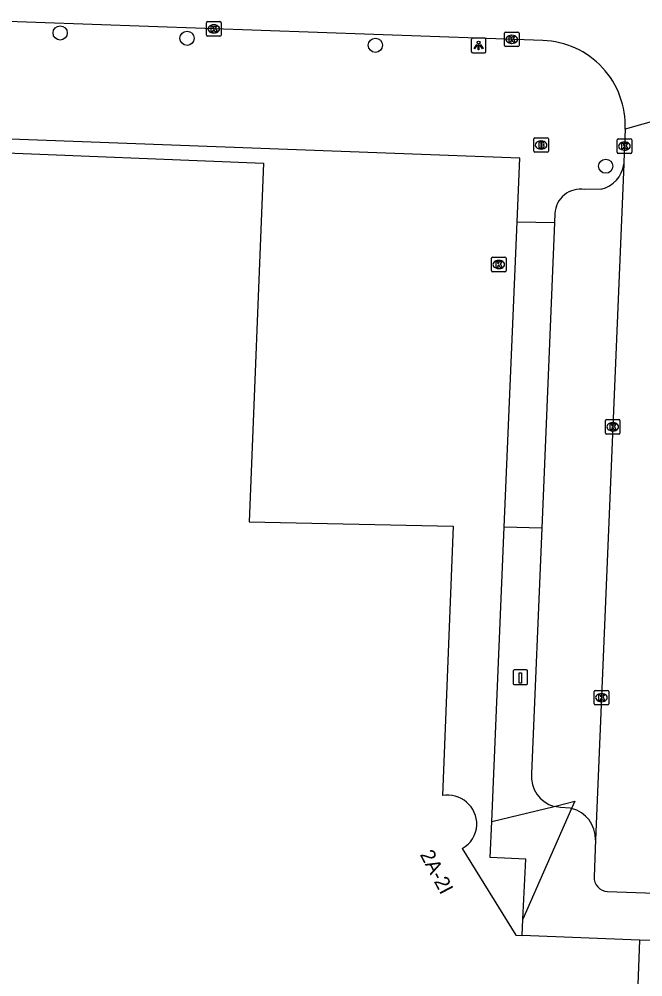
# Model space of a CAD drawing. Extents: x 160732 to 162105, y 387428 to 388479.
# Drawn here: x 161782.5 to 161825.4, y 387501.2 to 387567.1 of the extents above; entities that cross this region are included whole.
import ezdxf

# ---------------------------------------------------------------- set-up
doc = ezdxf.new("R2010")
doc.units = 0
for name, color, linetype in [('IMGEO_Boom', 7, 'Continuous'), ('IMGEO_Brandkraan', 7, 'Continuous'), ('IMGEO_Kolk', 7, 'Continuous'), ('IMGEO_Laadpaal', 7, 'Continuous'), ('IMGEO_Lichtpunt', 7, 'Continuous'), ('IMGEO_Pand', 7, 'Continuous'), ('IMGEO_Pand_nummerreeks', 7, 'Continuous'), ('IMGEO_Parkeervlak_open', 7, 'Continuous'), ('IMGEO_Rijbaan_lokaal_open', 7, 'Continuous'), ('IMGEO_Voetpad_open', 7, 'Continuous')]:
    doc.layers.add(name, color=color, linetype=linetype)

msp = doc.modelspace()

# ---------------------------------------------------------------- linework, layer by layer
at = {"layer": 'IMGEO_Boom'}
for centre in [(161785.324, 387566.188), (161794.061, 387565.821), (161807.026, 387565.342), (161822.879, 387557.007)]:
    msp.add_circle(centre, 0.489, dxfattribs=at)
at = {"layer": 'IMGEO_Brandkraan'}
for p, q in [((161817.933, 387558.04), (161817.933, 387558.892)), ((161818.008, 387558.966), (161818.86, 387558.966)), ((161818.421, 387558.746), (161818.446, 387558.746)), ((161818.934, 387558.892), (161818.934, 387558.04)), ((161818.86, 387557.966), (161818.008, 387557.966)), ((161818.444, 387558.186), (161818.419, 387558.186))]:
    msp.add_line(p, q, dxfattribs=at)
for points in [[(161817.933, 387558.04), (161817.933, 387558.892)], [(161818.008, 387558.966), (161818.86, 387558.966)], [(161818.281, 387558.666), (161818.281, 387558.266), (161818.494, 387558.266)], [(161818.512, 387558.666), (161818.281, 387558.666)], [(161818.46, 387558.585), (161818.406, 387558.585), (161818.406, 387558.509)], [(161818.934, 387558.892), (161818.934, 387558.04)], [(161818.86, 387557.966), (161818.008, 387557.966)], [(161818.406, 387558.509), (161818.459, 387558.509)], [(161818.468, 387558.433), (161818.406, 387558.433), (161818.406, 387558.352)], [(161818.406, 387558.352), (161818.468, 387558.352)]]:
    msp.add_lwpolyline(points, dxfattribs=at)
for centre, radius, start, end in [((161818.01, 387558.89), 0.0765, 91.55205, 178.44795), ((161818.01, 387558.89), 0.0765, 91.55205, 178.44795), ((161818.461, 387558.547), 0.0379, 267.82845, 90.93552), ((161818.516, 387558.521), 0.145, 59.4692, 91.53667), ((161818.541, 387558.568), 0.0922, 285.51372, 58.15012), ((161818.858, 387558.89), 0.0765, 1.55205, 88.44795), ((161818.858, 387558.89), 0.0765, 1.55205, 88.44795), ((161818.01, 387558.042), 0.0765, 181.55205, 268.44795), ((161818.01, 387558.042), 0.0765, 181.55205, 268.44795), ((161818.469, 387558.392), 0.0404, 269.87594, 90.50774), ((161818.5, 387558.517), 0.251, 268.66757, 293.53466), ((161818.546, 387558.376), 0.105, 301.31148, 78.98903), ((161818.858, 387558.042), 0.0765, 271.55205, 358.44795), ((161818.858, 387558.042), 0.0765, 271.55205, 358.44795)]:
    msp.add_arc(centre, radius, start, end, dxfattribs=at)
for centre, major_axis, ratio, start_param, end_param in [((161818.42, 387558.466), (-0.387, 0.002), 0.722429, 4.712389, 7.853982), ((161818.445, 387558.466), (-0.39, 0.002), 0.717154, 1.570796, 4.712389)]:
    msp.add_ellipse(centre, major_axis=major_axis, ratio=ratio, start_param=start_param, end_param=end_param, dxfattribs=at)
at = {"layer": 'IMGEO_Kolk'}
for p, q in [((161795.401, 387566.041), (161795.401, 387566.893)), ((161795.476, 387566.967), (161796.328, 387566.967)), ((161795.889, 387566.747), (161795.914, 387566.747)), ((161796.402, 387566.893), (161796.402, 387566.041)), ((161796.328, 387565.967), (161795.476, 387565.967)), ((161795.912, 387566.187), (161795.887, 387566.187)), ((161815.912, 387565.32), (161815.912, 387566.172)), ((161815.987, 387566.246), (161816.839, 387566.246)), ((161816.4, 387566.026), (161816.425, 387566.026)), ((161816.913, 387566.172), (161816.913, 387565.32)), ((161816.839, 387565.246), (161815.987, 387565.246)), ((161816.423, 387565.466), (161816.398, 387565.466)), ((161823.665, 387557.968), (161823.665, 387558.82)), ((161823.74, 387558.894), (161824.592, 387558.894)), ((161824.153, 387558.674), (161824.178, 387558.674)), ((161824.666, 387558.82), (161824.666, 387557.968)), ((161824.592, 387557.894), (161823.74, 387557.894)), ((161824.176, 387558.114), (161824.151, 387558.114)), ((161815.015, 387549.812), (161815.015, 387550.664)), ((161815.09, 387550.738), (161815.942, 387550.738)), ((161816.016, 387550.664), (161816.016, 387549.812)), ((161815.526, 387549.958), (161815.501, 387549.958)), ((161815.503, 387550.518), (161815.528, 387550.518)), ((161815.942, 387549.738), (161815.09, 387549.738)), ((161822.861, 387538.627), (161822.861, 387539.479)), ((161822.936, 387539.553), (161823.788, 387539.553)), ((161823.862, 387539.479), (161823.862, 387538.627)), ((161823.372, 387538.773), (161823.347, 387538.773)), ((161823.349, 387539.333), (161823.374, 387539.333)), ((161823.788, 387538.553), (161822.936, 387538.553)), ((161822.085, 387519.972), (161822.085, 387520.824)), ((161822.16, 387520.898), (161823.012, 387520.898)), ((161822.573, 387520.678), (161822.598, 387520.678)), ((161823.086, 387520.824), (161823.086, 387519.972)), ((161823.012, 387519.898), (161822.16, 387519.898)), ((161822.596, 387520.118), (161822.571, 387520.118))]:
    msp.add_line(p, q, dxfattribs=at)
for points in [[(161795.401, 387566.041), (161795.401, 387566.893)], [(161795.476, 387566.967), (161796.328, 387566.967)], [(161795.722, 387566.667), (161795.845, 387566.667), (161795.845, 387566.516), (161795.975, 387566.667), (161796.139, 387566.667), (161795.993, 387566.516), (161796.146, 387566.267), (161795.994, 387566.267), (161795.909, 387566.431), (161795.845, 387566.364), (161795.845, 387566.267), (161795.722, 387566.267), (161795.722, 387566.667)], [(161796.402, 387566.893), (161796.402, 387566.041)], [(161796.328, 387565.967), (161795.476, 387565.967)], [(161815.912, 387565.32), (161815.912, 387566.172)], [(161815.987, 387566.246), (161816.839, 387566.246)], [(161816.233, 387565.946), (161816.356, 387565.946), (161816.356, 387565.795), (161816.486, 387565.946), (161816.65, 387565.946), (161816.504, 387565.795), (161816.657, 387565.546), (161816.505, 387565.546), (161816.42, 387565.71), (161816.356, 387565.643), (161816.356, 387565.546), (161816.233, 387565.546), (161816.233, 387565.946)], [(161816.913, 387566.172), (161816.913, 387565.32)], [(161816.839, 387565.246), (161815.987, 387565.246)], [(161823.665, 387557.968), (161823.665, 387558.82)], [(161823.74, 387558.894), (161824.592, 387558.894)], [(161823.986, 387558.594), (161824.109, 387558.594), (161824.109, 387558.443), (161824.239, 387558.594), (161824.403, 387558.594), (161824.257, 387558.443), (161824.41, 387558.194), (161824.258, 387558.194), (161824.173, 387558.358), (161824.109, 387558.291), (161824.109, 387558.194), (161823.986, 387558.194), (161823.986, 387558.594)], [(161824.666, 387558.82), (161824.666, 387557.968)], [(161824.592, 387557.894), (161823.74, 387557.894)], [(161815.015, 387549.812), (161815.015, 387550.664)], [(161815.09, 387550.738), (161815.942, 387550.738)], [(161816.016, 387550.664), (161816.016, 387549.812)], [(161815.336, 387550.438), (161815.459, 387550.438), (161815.459, 387550.287), (161815.589, 387550.438), (161815.753, 387550.438), (161815.607, 387550.287), (161815.76, 387550.038), (161815.608, 387550.038), (161815.523, 387550.202), (161815.459, 387550.135), (161815.459, 387550.038), (161815.336, 387550.038), (161815.336, 387550.438)], [(161815.942, 387549.738), (161815.09, 387549.738)], [(161822.861, 387538.627), (161822.861, 387539.479)], [(161822.936, 387539.553), (161823.788, 387539.553)], [(161823.862, 387539.479), (161823.862, 387538.627)], [(161823.182, 387539.253), (161823.305, 387539.253), (161823.305, 387539.102), (161823.435, 387539.253), (161823.599, 387539.253), (161823.453, 387539.102), (161823.606, 387538.853), (161823.454, 387538.853), (161823.369, 387539.017), (161823.305, 387538.95), (161823.305, 387538.853), (161823.182, 387538.853), (161823.182, 387539.253)], [(161823.788, 387538.553), (161822.936, 387538.553)], [(161822.085, 387519.972), (161822.085, 387520.824)], [(161822.16, 387520.898), (161823.012, 387520.898)], [(161822.406, 387520.598), (161822.529, 387520.598), (161822.529, 387520.447), (161822.659, 387520.598), (161822.823, 387520.598), (161822.677, 387520.447), (161822.83, 387520.198), (161822.678, 387520.198), (161822.593, 387520.362), (161822.529, 387520.295), (161822.529, 387520.198), (161822.406, 387520.198), (161822.406, 387520.598)], [(161823.086, 387520.824), (161823.086, 387519.972)], [(161823.012, 387519.898), (161822.16, 387519.898)]]:
    msp.add_lwpolyline(points, dxfattribs=at)
for centre, start, end in [((161795.478, 387566.891), 91.55205, 178.44795), ((161795.478, 387566.891), 91.55205, 178.44795), ((161796.326, 387566.891), 1.55205, 88.44795), ((161796.326, 387566.891), 1.55205, 88.44795), ((161795.478, 387566.043), 181.55205, 268.44795), ((161795.478, 387566.043), 181.55205, 268.44795), ((161796.326, 387566.043), 271.55205, 358.44795), ((161796.326, 387566.043), 271.55205, 358.44795), ((161815.989, 387566.17), 91.55205, 178.44795), ((161815.989, 387566.17), 91.55205, 178.44795), ((161816.837, 387566.17), 1.55205, 88.44795), ((161816.837, 387566.17), 1.55205, 88.44795), ((161815.989, 387565.322), 181.55205, 268.44795), ((161815.989, 387565.322), 181.55205, 268.44795), ((161816.837, 387565.322), 271.55205, 358.44795), ((161816.837, 387565.322), 271.55205, 358.44795), ((161823.742, 387558.818), 91.55205, 178.44795), ((161823.742, 387558.818), 91.55205, 178.44795), ((161824.59, 387558.818), 1.55205, 88.44795), ((161824.59, 387558.818), 1.55205, 88.44795), ((161823.742, 387557.97), 181.55205, 268.44795), ((161823.742, 387557.97), 181.55205, 268.44795), ((161824.59, 387557.97), 271.55205, 358.44795), ((161824.59, 387557.97), 271.55205, 358.44795), ((161815.092, 387550.662), 91.55205, 178.44795), ((161815.092, 387550.662), 91.55205, 178.44795), ((161815.94, 387550.662), 1.55205, 88.44795), ((161815.94, 387550.662), 1.55205, 88.44795), ((161815.092, 387549.814), 181.55205, 268.44795), ((161815.092, 387549.814), 181.55205, 268.44795), ((161815.94, 387549.814), 271.55205, 358.44795), ((161815.94, 387549.814), 271.55205, 358.44795), ((161822.938, 387539.477), 91.55205, 178.44795), ((161822.938, 387539.477), 91.55205, 178.44795), ((161823.786, 387539.477), 1.55205, 88.44795), ((161823.786, 387539.477), 1.55205, 88.44795), ((161822.938, 387538.629), 181.55205, 268.44795), ((161822.938, 387538.629), 181.55205, 268.44795), ((161823.786, 387538.629), 271.55205, 358.44795), ((161823.786, 387538.629), 271.55205, 358.44795), ((161822.162, 387520.822), 91.55205, 178.44795), ((161822.162, 387520.822), 91.55205, 178.44795), ((161823.01, 387520.822), 1.55205, 88.44795), ((161823.01, 387520.822), 1.55205, 88.44795), ((161822.162, 387519.974), 181.55205, 268.44795), ((161822.162, 387519.974), 181.55205, 268.44795), ((161823.01, 387519.974), 271.55205, 358.44795), ((161823.01, 387519.974), 271.55205, 358.44795)]:
    msp.add_arc(centre, 0.0765, start, end, dxfattribs=at)
for centre, major_axis, ratio, start_param, end_param in [((161795.888, 387566.467), (-0.387, 0.002), 0.722429, 4.712389, 7.853982), ((161795.913, 387566.467), (-0.39, 0.002), 0.717154, 1.570796, 4.712389), ((161816.399, 387565.746), (-0.387, 0.002), 0.722429, 4.712389, 7.853982), ((161816.424, 387565.746), (-0.39, 0.002), 0.717154, 1.570796, 4.712389), ((161824.152, 387558.394), (-0.387, 0.002), 0.722429, 4.712389, 7.853982), ((161824.177, 387558.394), (-0.39, 0.002), 0.717154, 1.570796, 4.712389), ((161815.502, 387550.238), (-0.387, 0.002), 0.722429, 4.712389, 7.853982), ((161815.527, 387550.238), (-0.39, 0.002), 0.717154, 1.570796, 4.712389), ((161823.348, 387539.053), (-0.387, 0.002), 0.722429, 4.712389, 7.853982), ((161823.373, 387539.053), (-0.39, 0.002), 0.717154, 1.570796, 4.712389), ((161822.572, 387520.398), (-0.387, 0.002), 0.722429, 4.712389, 7.853982), ((161822.597, 387520.398), (-0.39, 0.002), 0.717154, 1.570796, 4.712389)]:
    msp.add_ellipse(centre, major_axis=major_axis, ratio=ratio, start_param=start_param, end_param=end_param, dxfattribs=at)
at = {"layer": 'IMGEO_Laadpaal'}
for p, q in [((161817.418, 387522.302), (161816.577, 387522.302)), ((161817.418, 387522.302), (161816.577, 387522.302)), ((161816.502, 387522.218), (161816.502, 387521.377)), ((161816.502, 387522.218), (161816.502, 387521.377)), ((161817.502, 387521.386), (161817.502, 387522.227)), ((161817.502, 387521.386), (161817.502, 387522.227)), ((161816.586, 387521.302), (161817.427, 387521.302)), ((161816.586, 387521.302), (161817.427, 387521.302))]:
    msp.add_line(p, q, dxfattribs=at)
msp.add_lwpolyline([(161816.917, 387522.115), (161817.077, 387522.115), (161817.077, 387521.382), (161816.917, 387521.382), (161816.917, 387522.115)], dxfattribs=at)
for centre, start, end in [((161816.58, 387522.224), 92.4484, 184.28452), ((161816.58, 387522.224), 92.4484, 184.28452), ((161817.424, 387522.224), 2.4484, 94.28452), ((161817.424, 387522.224), 2.4484, 94.28452), ((161816.58, 387521.38), 182.4484, 274.28452), ((161816.58, 387521.38), 182.4484, 274.28452), ((161817.424, 387521.38), 272.4484, 4.28452), ((161817.424, 387521.38), 272.4484, 4.28452)]:
    msp.add_arc(centre, 0.0779, start, end, dxfattribs=at)
at = {"layer": 'IMGEO_Lichtpunt'}
for p, q in [((161814.531, 387565.821), (161813.723, 387565.821)), ((161814.531, 387565.821), (161813.723, 387565.821)), ((161813.629, 387565.726), (161813.629, 387564.919)), ((161813.629, 387565.726), (161813.629, 387564.919)), ((161814.625, 387564.919), (161814.625, 387565.726)), ((161814.625, 387564.919), (161814.625, 387565.726)), ((161813.723, 387564.825), (161814.531, 387564.825)), ((161813.723, 387564.825), (161814.531, 387564.825))]:
    msp.add_line(p, q, dxfattribs=at)
for points in [[(161814.003, 387565.39), (161814.042, 387565.362), (161813.854, 387565.1), (161813.816, 387565.127), (161814.003, 387565.39)], [(161814.105, 387565.342), (161814.152, 387565.342), (161814.152, 387565.02), (161814.105, 387565.02), (161814.105, 387565.342)], [(161814.215, 387565.362), (161814.253, 387565.389), (161814.44, 387565.127), (161814.401, 387565.099), (161814.215, 387565.362)]]:
    msp.add_lwpolyline(points, dxfattribs=at)
msp.add_circle((161814.128, 387565.524), 0.0994, dxfattribs=at)
for centre, start, end in [((161813.723, 387565.726), 90, 180), ((161813.723, 387565.726), 90, 180), ((161814.531, 387565.726), 0, 90), ((161814.531, 387565.726), 0, 90), ((161813.723, 387564.919), 180, 270), ((161813.723, 387564.919), 180, 270), ((161814.531, 387564.919), 270, 0), ((161814.531, 387564.919), 270, 360)]:
    msp.add_arc(centre, 0.0946, start, end, dxfattribs=at)
at = {"layer": 'IMGEO_Pand'}
for points in [[(161779.916, 387557.993), (161799.325, 387557.206), (161798.339, 387532.514), (161812.381, 387532.207), (161811.64, 387513.652)], [(161812.998, 387509.996), (161816.692, 387504.026), (161817.127, 387504.009)], [(161825.215, 387503.686), (161817.127, 387504.009)], [(161825.215, 387503.686), (161825.068, 387500), (161824.317, 387481.166)]]:
    msp.add_lwpolyline(points, dxfattribs=at)
for centre, radius, start, end in [((161811.99, 387511.667), 2.015, 358.48372, 100.01112), ((161812.061, 387511.701), 1.946, 298.77879, 357.42714)]:
    msp.add_arc(centre, radius, start, end, dxfattribs=at)
at = {"layer": 'IMGEO_Parkeervlak_open'}
msp.add_lwpolyline([(161819.321, 387512.907), (161820.747, 387513.254), (161820.528, 387512.755)], dxfattribs=at)
at = {"layer": 'IMGEO_Rijbaan_lokaal_open'}
for points in [[(161818.558, 387565.672), (161779.746, 387567.036), (161778.003, 387566.981), (161774.372, 387567.139)], [(161832.409, 387561.873), (161824.216, 387559.562)], [(161824.216, 387559.562), (161824.122, 387557.286), (161824.116, 387557.146)], [(161824.116, 387557.146), (161822.18, 387510.602)], [(161822.18, 387510.602), (161822.074, 387508.052)], [(161823.009, 387507.041), (161827.579, 387506.879)]]:
    msp.add_lwpolyline(points, dxfattribs=at)
for centre, radius, start, end in [((161818.351, 387559.806), 5.87, 357.62154, 87.97925), ((161823.045, 387508.012), 0.972, 177.66901, 267.85795)]:
    msp.add_arc(centre, radius, start, end, dxfattribs=at)
at = {"layer": 'IMGEO_Voetpad_open'}
for points in [[(161816.781, 387553.187), (161816.965, 387557.553), (161780.669, 387558.91), (161779.491, 387560.262), (161775.566, 387560.474), (161775.54, 387560.692), (161774.853, 387560.718), (161774.842, 387560.631), (161774.63, 387560.636)], [(161822.562, 387555.433), (161821.431, 387555.398)], [(161819.382, 387553.739), (161819.357, 387553.131)], [(161815.893, 387532.13), (161816.781, 387553.187)], [(161816.781, 387553.187), (161819.357, 387553.131)], [(161819.357, 387553.131), (161818.482, 387532.074)], [(161815.038, 387511.865), (161815.893, 387532.13)], [(161818.482, 387532.074), (161815.893, 387532.13)], [(161818.482, 387532.074), (161817.779, 387515.16)], [(161815.038, 387511.865), (161819.321, 387512.907)], [(161820.528, 387512.755), (161817.179, 387505.135)], [(161820.528, 387512.755), (161820.426, 387512.778), (161819.762, 387512.833), (161819.321, 387512.907)], [(161817.179, 387505.135), (161817.372, 387509.276), (161814.933, 387509.379), (161815.038, 387511.865)], [(161817.127, 387504.009), (161817.179, 387505.135)], [(161827.464, 387503.607), (161825.215, 387503.686)]]:
    msp.add_lwpolyline(points, dxfattribs=at)
for centre, radius, start, end in [((161822.143, 387557.375), 1.986, 282.18381, 353.3888), ((161821.134, 387553.67), 1.753, 80.24422, 177.74742), ((161819.893, 387514.953), 2.124, 174.39438, 254.38272), ((161820.006, 387510.644), 2.174, 358.88724, 76.11092)]:
    msp.add_arc(centre, radius, start, end, dxfattribs=at)

# ---------------------------------------------------------------- texts
at = {"layer": 'IMGEO_Pand_nummerreeks'}
msp.add_text('2A-2I', height=1, rotation=297.69177, dxfattribs=at).set_placement((161810.069, 387509.586))

doc.saveas('drawing.dxf')
